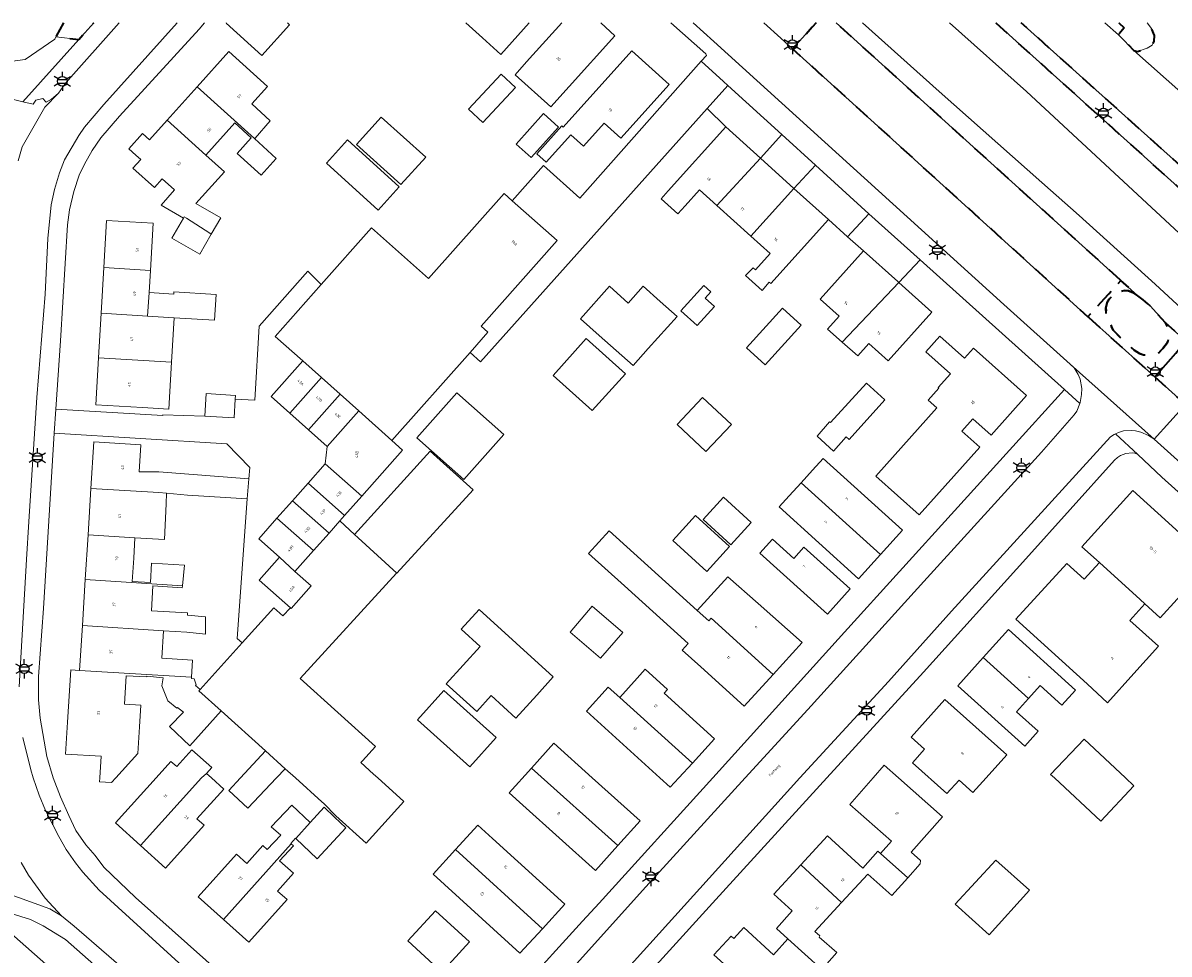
# Model space of a CAD drawing. Extents: x 105780 to 185197, y 477999 to 525027.
# Tile 357 of 562: x 107349 to 107500, y 479977 to 480100. Entities that reach past the tile are written whole.
import ezdxf
from ezdxf.enums import TextEntityAlignment as Align

# ---------------------------------------------------------------- set-up
doc = ezdxf.new("R2010")
doc.units = 0
doc.linetypes.add('XX-HIDDEN', pattern=[4, 2, -2])
for name, color, linetype, lineweight in [('B-GV-GR-BEPLANTING_CULTUUR_VASTE-PLANTENVAK-A', 252, 'Continuous', 5), ('B-GV-GR-HAAG_01-G', 252, 'GR-HAAG1', 13), ('B-GV-GR-MATERIAALGRENS-G', 252, 'XX-HIDDEN', 35), ('B-RO-IE-MEUBILAIR_WEGMEUBILAIR-S', 252, 'Continuous', 25), ('B-WE-GW-WATERGANG_SLOOT_INSTEEK-G', 252, 'Continuous', 30), ('B-XX-KG-KADASTRAAL_BEBOUWING-G', 252, 'Continuous', 20), ('B1-WE-OG-BEBOUWING-T18', 7, 'Continuous', 18), ('B1-WE-OG-TERREIN_ERF-GV', 252, 'Continuous', 18), ('B1-WE-OG-TOPOGRAFIE-T18', 10, 'Continuous', 18), ('B1-WE-VH-VERHARDING_ASFALT-GV', 252, 'Continuous', 18), ('B1-WE-VH-VERHARDING_BETONSTRAATSTEEN-GV', 252, 'Continuous', 18), ('B1-WE-VH-VERHARDING_OPEN-GV', 252, 'Continuous', 18), ('B1-WE-VH-VERHARDING_STRAATBAKSTEEN-GV', 252, 'Continuous', 18), ('B1-WE-VH-VERHARDING_TEGEL-GV', 252, 'Continuous', 18)]:
    doc.layers.add(name, color=color, linetype=linetype, lineweight=lineweight)
doc.styles.add('NLCS-ISO', font='NLCS-ISO.ttf')
doc.styles.add('NLCS-ISO-M200-T18', font='NLCS-ISO.ttf', dxfattribs={"height": 0.36})
doc.linetypes.add('GR-HAAG1', pattern='A,6,[176,NLCS.shx,S=0.125,R=0,X=0,Y=0],-2', length=8)

# ---------------------------------------------------------------- blocks, each defined once
blk = doc.blocks.new('B-SIE-WEG_LICHTMAST-SO')
at = {"ltscale": 0.1}
for p, q in [((-1.1, 0.63), (-2.19, 1.27)), ((0, 1.27), (0, 2.53)), ((1.1, 0.63), (2.19, 1.27)), ((-1.1, -0.63), (-2.19, -1.27)), ((0, -1.27), (0, -2.53)), ((1.1, -0.63), (2.19, -1.27))]:
    blk.add_line(p, q, dxfattribs=at)
at = {"flags": 128}
for points in [[(-1.16, 0.5), (1.16, 0.5)], [(-1.16, -0.5), (1.16, -0.5)]]:
    blk.add_lwpolyline(points, dxfattribs=at)
at = {"ltscale": 0.1}
blk.add_circle((0, 0), 1.27, dxfattribs=at)
at = {"style": 'NLCS-ISO'}
blk.add_attdef('TYPE', text='', height=1.8, dxfattribs=at).set_placement((0, 2.53), align=Align.BOTTOM_CENTER)

msp = doc.modelspace()

# ---------------------------------------------------------------- linework, layer by layer
at = {"layer": 'B-GV-GR-BEPLANTING_CULTUUR_VASTE-PLANTENVAK-A', "flags": 128}
msp.add_lwpolyline([(107446.781, 480100.013), (107449.02, 480097.986), (107450.598, 480096.56), (107453.194, 480099.432), (107453.719, 480100.013)], dxfattribs=at)
at = {"layer": 'B-GV-GR-HAAG_01-G', "flags": 128}
msp.add_lwpolyline([(107491.941, 480100.013), (107493.724, 480098.424), (107494.488, 480099.376), (107493.778, 480100.013)], dxfattribs=at)
at = {"layer": 'B-GV-GR-MATERIAALGRENS-G', "flags": 128}
for points in [[(107354.049, 480100.013), (107353.045, 480098.154), (107356.1, 480097.829), (107358.058, 480100.013)], [(107453.719, 480100.013), (107453.194, 480099.432), (107450.598, 480096.56), (107454.725, 480092.829), (107489.701, 480061.096), (107490.443, 480061.914), (107492.459, 480064.135), (107494.054, 480065.894), (107456.372, 480100.013)], [(107477.5, 480100.013), (107508.261, 480072.305), (107527.296, 480054.847), (107529.494, 480052.675), (107531.47, 480050.835), (107535.615, 480046.711), (107538.132, 480044.396), (107543.667, 480039.05), (107548.185, 480034.495), (107553.029, 480029.415), (107554.877, 480027.584), (107555.53, 480026.77), (107555.957, 480026.087), (107556.202, 480025.393), (107556.344, 480024.036), (107556.202, 480023.407), (107556.167, 480022.822), (107555.743, 480021.756), (107555.453, 480021.338), (107557.033, 480020.109), (107557.376, 480020.732), (107557.962, 480022.099), (107558.259, 480023.995), (107558.271, 480024.943), (107558.159, 480025.828), (107557.899, 480026.78), (107556.316, 480028.34), (107556.912, 480028.933), (107556.121, 480029.777), (107547.962, 480037.978), (107542.029, 480043.845), (107534.178, 480051.5), (107527.659, 480057.712), (107517.358, 480067.174), (107516.706, 480067.773), (107505.758, 480077.67), (107480.872, 480100.013)], [(107493.778, 480100.013), (107494.488, 480099.376), (107493.724, 480098.424), (107493.882, 480098.283), (107495.779, 480096.354), (107496.259, 480096.21), (107497.542, 480096.651), (107498.196, 480097.062), (107498.48, 480097.589), (107498.511, 480098.367), (107498.117, 480099.275), (107497.536, 480100.013)], [(107501.273, 480056.212), (107499.328, 480054.009), (107498.548, 480053.126), (107502.61, 480049.477), (107518.601, 480035.108), (107523.238, 480030.906), (107524.044, 480031.796), (107527.75, 480028.439), (107526.944, 480027.549), (107541.617, 480014.255), (107542.213, 480013.765), (107543.292, 480013.124), (107543.889, 480012.907), (107545.296, 480012.561), (107546.05, 480012.445), (107547.559, 480012.487), (107548.246, 480012.568), (107548.873, 480012.736), (107550.311, 480013.32), (107551.5, 480014.088), (107552.179, 480014.587), (107554.524, 480017.254), (107557.033, 480020.109), (107555.453, 480021.338), (107554.71, 480020.269), (107551.977, 480017.161), (107550.828, 480016.049)]]:
    msp.add_lwpolyline(points, dxfattribs=at)
for points in [[(107492.112, 480061.515), (107492.069, 480062.271), (107492.233, 480062.97), (107492.606, 480063.522), (107493.086, 480064.082), (107493.608, 480064.339), (107494.384, 480064.579), (107495.058, 480064.504), (107495.709, 480064.247), (107496.316, 480063.86), (107494.054, 480065.894), (107492.459, 480064.135), (107490.443, 480061.914), (107489.701, 480061.096), (107492.053, 480058.962), (107498.548, 480053.126), (107499.328, 480054.009), (107501.273, 480056.212), (107502.629, 480057.886), (107499.965, 480060.294), (107500.352, 480059.493), (107500.401, 480058.847), (107500.343, 480058.193), (107500.238, 480057.679), (107499.614, 480056.873), (107499.111, 480056.366), (107498.53, 480056.153), (107497.802, 480056.013), (107497.064, 480056.016), (107496.521, 480056.239), (107495.839, 480056.657), (107494.68, 480057.651), (107493.018, 480059.311), (107492.826, 480059.746)], [(107496.316, 480063.86), (107495.709, 480064.247), (107495.058, 480064.504), (107494.384, 480064.579), (107493.608, 480064.339), (107493.086, 480064.082), (107492.606, 480063.522), (107492.233, 480062.97), (107492.069, 480062.271), (107492.112, 480061.515), (107492.826, 480059.746), (107493.018, 480059.311), (107494.68, 480057.651), (107495.839, 480056.657), (107496.521, 480056.239), (107497.064, 480056.016), (107497.802, 480056.013), (107498.53, 480056.153), (107499.111, 480056.366), (107499.614, 480056.873), (107500.238, 480057.679), (107500.343, 480058.193), (107500.401, 480058.847), (107500.352, 480059.493), (107499.965, 480060.294), (107497.934, 480062.54), (107497.007, 480063.335)]]:
    msp.add_lwpolyline(points, close=True, dxfattribs=at)
at = {"layer": 'B-WE-GW-WATERGANG_SLOOT_INSTEEK-G', "flags": 128}
for points in [[(107456.372, 480100.013), (107494.054, 480065.894), (107496.316, 480063.86), (107497.007, 480063.335), (107497.934, 480062.54), (107499.965, 480060.294), (107502.629, 480057.886), (107545.147, 480016.773)], [(107470.003, 480090.916), (107459.842, 480100.013)], [(107459.842, 480100.013), (107470.003, 480090.916), (107483.603, 480078.879), (107488.539, 480074.51), (107498.616, 480065.395), (107504.392, 480060.062)], [(107471.353, 480100.013), (107481.583, 480090.936), (107506.069, 480068.184), (107522.934, 480053.275), (107534.027, 480043.077), (107537.836, 480039.351), (107540.748, 480036.277), (107545.463, 480030.934), (107548.185, 480034.495), (107543.667, 480039.05), (107538.132, 480044.396), (107535.615, 480046.711), (107531.47, 480050.835), (107529.494, 480052.675), (107527.296, 480054.847), (107508.261, 480072.305), (107477.5, 480100.013)], [(107506.069, 480068.184), (107481.583, 480090.936), (107471.353, 480100.013)], [(107550.828, 480016.049), (107551.977, 480017.161), (107554.71, 480020.269), (107555.453, 480021.338), (107551.319, 480024.552), (107549.115, 480022.006), (107549.52, 480021.649), (107548.57, 480020.568), (107548.167, 480020.888), (107546.093, 480018.569), (107536.988, 480025.343), (107527.918, 480039.205), (107527.402, 480039.864), (107523.056, 480043.72), (107514.048, 480051.538), (107504.392, 480060.062), (107498.616, 480065.395), (107488.539, 480074.51), (107483.603, 480078.879), (107470.003, 480090.916)]]:
    msp.add_lwpolyline(points, dxfattribs=at)
at = {"layer": 'B-XX-KG-KADASTRAAL_BEBOUWING-G', "flags": 128}
for points in [[(107344.281, 480094.551), (107348.99, 480095.167), (107352.895, 480097.876), (107353.045, 480098.154), (107354.049, 480100.013)], [(107375.639, 480100.013), (107375.601, 480099.971), (107380.343, 480095.708), (107383.997, 480099.772)], [(107383.997, 480099.772), (107383.729, 480100.013)], [(107407.353, 480100.013), (107409.534, 480098.05), (107411.981, 480095.847), (107415.731, 480100.013)], [(107415.385, 480094.853), (107413.853, 480093.153), (107418.58, 480088.892), (107421.006, 480091.584), (107427.071, 480098.314), (107425.186, 480100.013)], [(107420.035, 480100.013), (107415.385, 480094.853)]]:
    msp.add_lwpolyline(points, dxfattribs=at)
for points in [[(107371.76, 480091.539), (107379.354, 480084.681), (107379.421, 480084.757), (107381.443, 480087.035), (107378.999, 480089.272), (107381.094, 480091.606), (107375.959, 480096.216)], [(107434.272, 480091.845), (107429.323, 480096.307), (107420.208, 480086.197), (107420.025, 480086.362), (107416.713, 480082.688), (107417.978, 480081.547), (107421.248, 480085.175), (107422.893, 480083.692), (107425.644, 480086.744), (107427.866, 480084.74)], [(107413.909, 480091.464), (107412.006, 480093.234), (107407.684, 480088.585), (107409.588, 480086.815)], [(107376.757, 480086.775), (107378.923, 480084.769), (107377.063, 480082.719), (107380.235, 480079.84), (107382.236, 480082.045), (107379.354, 480084.681), (107371.76, 480091.539), (107367.79, 480087.116), (107372.925, 480082.506)], [(107375.387, 480080.296), (107372.925, 480082.506), (107367.79, 480087.116), (107365.465, 480084.527), (107364.543, 480085.355), (107362.715, 480083.319), (107363.638, 480082.491), (107364.293, 480081.903), (107363.263, 480080.756), (107366.092, 480078.195), (107367.133, 480079.354), (107368.773, 480077.881), (107366.973, 480075.876), (107369.944, 480074.154), (107370.036, 480074.313), (107370.334, 480074.165), (107373.437, 480072.164), (107373.633, 480072.012), (107374.875, 480074.173), (107371.595, 480076.073)], [(107402.017, 480082.241), (107396.14, 480087.545), (107392.846, 480083.895), (107398.723, 480078.591)], [(107419.611, 480086.219), (107417.634, 480087.997), (107413.987, 480083.943), (107415.964, 480082.165)], [(107446.326, 480082.106), (107441.76, 480086.226), (107434.139, 480077.781), (107433.178, 480076.716), (107435.395, 480074.715), (107436.356, 480075.78), (107438.268, 480077.899), (107440.581, 480075.811)], [(107398.522, 480078.32), (107391.68, 480084.517), (107388.88, 480081.426), (107395.722, 480075.229)], [(107450.775, 480078.091), (107446.326, 480082.106), (107440.581, 480075.811), (107445.065, 480071.765)], [(107450.775, 480078.091), (107445.065, 480071.765), (107447.627, 480069.453), (107445.687, 480067.303), (107445.376, 480067.578), (107444.354, 480066.543), (107446.546, 480064.562), (107447.495, 480065.67), (107447.706, 480065.48), (107455.356, 480073.957)], [(107413.466, 480076.464), (107412.386, 480077.422), (107402.408, 480066.165), (107394.846, 480072.869), (107388.18, 480065.35), (107382.093, 480058.483), (107385.739, 480055.251), (107388.207, 480053.044), (107390.682, 480050.832), (107393.158, 480048.619), (107397.541, 480044.7), (107407.889, 480056.374), (107410.261, 480059.049), (107409.373, 480059.836), (107419.428, 480071.179)], [(107359.401, 480067.629), (107365.572, 480067.222), (107365.94, 480073.486), (107359.767, 480073.849)], [(107370.036, 480074.313), (107369.944, 480074.154), (107368.411, 480071.51), (107372.095, 480069.376), (107373.633, 480072.012), (107373.437, 480072.164), (107370.334, 480074.165)], [(107464.641, 480065.635), (107464.511, 480065.752), (107459.993, 480069.799), (107454.261, 480063.4), (107456.759, 480061.162), (107455.235, 480059.46), (107457.17, 480057.728)], [(107365.572, 480067.222), (107359.401, 480067.629), (107359.045, 480061.574), (107365.201, 480061.171), (107365.4, 480064.293)], [(107464.641, 480065.635), (107457.17, 480057.728), (107459.219, 480055.893), (107460.696, 480057.542), (107463.249, 480055.256), (107469.028, 480061.706)], [(107365.4, 480064.293), (107365.201, 480061.171), (107368.709, 480060.942), (107374.072, 480060.627), (107374.273, 480064.047), (107368.681, 480064.376), (107368.665, 480064.101)], [(107433.064, 480063.13), (107430.829, 480065.126), (107428.844, 480062.902), (107426.352, 480065.127), (107422.51, 480060.824), (107425.003, 480058.598), (107429.468, 480054.61), (107431.494, 480056.878), (107435.296, 480061.136)], [(107440.248, 480062.456), (107439.026, 480063.56), (107439.772, 480064.386), (107438.822, 480065.244), (107435.778, 480061.874), (107437.95, 480059.912)], [(107368.709, 480060.942), (107365.201, 480061.171), (107359.045, 480061.574), (107358.696, 480055.628), (107368.363, 480055.06)], [(107446.971, 480054.735), (107451.731, 480059.992), (107449.272, 480062.218), (107444.513, 480056.961)], [(107428.454, 480053.53), (107423.281, 480058.188), (107418.895, 480053.316), (107424.068, 480048.659)], [(107474.55, 480056.919), (107473.363, 480055.593), (107470.084, 480058.527), (107468.217, 480056.441), (107471.495, 480053.507), (107469.883, 480051.705), (107469.958, 480051.638), (107468.541, 480050.057), (107469.705, 480049.015), (107461.612, 480039.974), (107467.349, 480034.838), (107475.389, 480043.82), (107473.006, 480045.953), (107474.454, 480047.57), (107476.865, 480045.412), (107481.553, 480050.65)], [(107368.363, 480055.06), (107358.696, 480055.628), (107358.331, 480049.421), (107364.504, 480049.058), (107367.998, 480048.853)], [(107388.207, 480053.044), (107385.739, 480055.251), (107381.537, 480050.51), (107384.015, 480048.314)], [(107390.682, 480050.832), (107388.207, 480053.044), (107384.015, 480048.314), (107386.499, 480046.112)], [(107455.632, 480047.068), (107455.486, 480047.19), (107453.868, 480045.264), (107456.023, 480043.28), (107457.705, 480045.196), (107458.093, 480044.846), (107462.825, 480050.087), (107460.364, 480052.309)], [(107376.798, 480050.183), (107376.827, 480050.674), (107372.971, 480050.901), (107372.796, 480047.932), (107376.652, 480047.705)], [(107393.158, 480048.619), (107390.682, 480050.832), (107386.499, 480046.112), (107388.984, 480043.91)], [(107406.143, 480051.009), (107400.853, 480045.041), (107407.082, 480039.519), (107412.372, 480045.487)], [(107442.499, 480046.803), (107438.684, 480050.406), (107435.312, 480046.835), (107439.127, 480043.232)], [(107397.541, 480044.7), (107393.158, 480048.619), (107388.984, 480043.91), (107388.726, 480041.61), (107393.555, 480037.33), (107398.967, 480043.436)], [(107357.703, 480038.317), (107366.684, 480037.795), (107367.692, 480037.707), (107370.485, 480037.469), (107378.402, 480036.973), (107378.595, 480039.63), (107370.659, 480040.236), (107366.696, 480040.558), (107364.073, 480040.53), (107364.298, 480044.129), (107358.091, 480044.518)], [(107392.58, 480032.251), (107393.055, 480031.817), (107398.176, 480027.129), (107398.168, 480027.121), (107398.185, 480027.106), (107408.322, 480038.142), (107402.626, 480043.27)], [(107388.726, 480041.61), (107386.46, 480039.054), (107391.289, 480034.774), (107393.555, 480037.33)], [(107453.236, 480040.759), (107451.717, 480039.098), (107462.236, 480029.597), (107465.142, 480032.815), (107454.632, 480042.305)], [(107367.692, 480037.707), (107366.684, 480037.795), (107357.703, 480038.317), (107357.318, 480032.182), (107363.526, 480031.805), (107367.451, 480031.566), (107367.636, 480036.287)], [(107386.46, 480039.054), (107384.39, 480036.719), (107389.219, 480032.439), (107390.633, 480034.034), (107391.289, 480034.774)], [(107451.717, 480039.098), (107450.119, 480037.351), (107448.799, 480035.89), (107459.331, 480026.38), (107462.236, 480029.597)], [(107384.39, 480036.719), (107382.327, 480034.392), (107387.156, 480030.112), (107389.219, 480032.439)], [(107445.124, 480033.847), (107441.432, 480037.204), (107438.747, 480034.251), (107442.439, 480030.894)], [(107500.833, 480033.336), (107495.636, 480038.051), (107488.91, 480030.617), (107491.21, 480028.523), (107496.601, 480023.615), (107497.233, 480023.039), (107499.27, 480021.185), (107506.03, 480028.621), (107503.351, 480031.052)], [(107390.633, 480034.034), (107389.219, 480032.439), (107387.156, 480030.112), (107384.701, 480027.343), (107386.849, 480025.439), (107384.209, 480022.46), (107384.115, 480022.543), (107383.112, 480021.448), (107381.915, 480022.529), (107377.72, 480017.886), (107372.139, 480011.711), (107371.986, 480011.541), (107374.938, 480008.874), (107380.813, 480003.565), (107383.404, 480001.224), (107384.758, 480000), (107388.277, 479996.82), (107388.522, 479996.598), (107390.129, 479994.974), (107394.149, 479991.359), (107399.13, 479996.897), (107395.679, 480000), (107395.109, 480000.513), (107393.452, 480002.053), (107393.656, 480002.279), (107395.354, 480004.158), (107385.39, 480013.162), (107398.168, 480027.121), (107398.176, 480027.129), (107393.055, 480031.817), (107392.58, 480032.251)], [(107382.327, 480034.392), (107379.911, 480031.666), (107382.663, 480029.228), (107384.701, 480027.343), (107387.156, 480030.112)], [(107442.256, 480030.653), (107437.744, 480034.763), (107434.731, 480031.455), (107439.243, 480027.345)], [(107363.526, 480031.805), (107357.318, 480032.182), (107356.948, 480026.27), (107369.809, 480025.441), (107370.063, 480028.179), (107365.729, 480028.442), (107365.581, 480025.879), (107363.164, 480026.023), (107363.358, 480029.122)], [(107439.792, 480021.144), (107439.488, 480020.809), (107437.959, 480022.193), (107426.298, 480032.743), (107423.58, 480029.739), (107428.321, 480025.449), (107436.772, 480017.802), (107435.978, 480016.924), (107438.437, 480014.699), (107444.194, 480009.49), (107448.014, 480013.712)], [(107458.238, 480025.032), (107452.099, 480030.584), (107450.739, 480029.08), (107447.927, 480031.623), (107446.249, 480029.768), (107455.199, 480021.673)], [(107384.701, 480027.343), (107382.663, 480029.228), (107379.984, 480026.206), (107384.115, 480022.543), (107384.209, 480022.46), (107386.849, 480025.439)], [(107495.247, 480020.857), (107497.233, 480023.039), (107496.601, 480023.615), (107491.21, 480028.523), (107489.208, 480026.324), (107486.891, 480028.421), (107480.164, 480021.023), (107489.607, 480012.474), (107492.276, 480009.953), (107495.766, 480013.821), (107499.027, 480017.436)], [(107369.809, 480025.441), (107356.948, 480026.27), (107356.568, 480020.206), (107367.296, 480019.504), (107370.383, 480019.285), (107372.876, 480019.025), (107372.847, 480021.095), (107372.844, 480021.333), (107370.465, 480021.574), (107370.475, 480021.856), (107365.705, 480022.117), (107365.9, 480025.425), (107369.786, 480025.197)], [(107442.013, 480026.63), (107437.959, 480022.193), (107439.488, 480020.809), (107439.792, 480021.144), (107448.014, 480013.712), (107451.844, 480017.945), (107446.02, 480023.09)], [(107409.237, 480017.429), (107404.738, 480012.47), (107408.79, 480008.793), (107410.699, 480010.897), (107413.964, 480007.934), (107416.726, 480010.978), (107418.904, 480013.378), (107409.077, 480022.294), (107406.728, 480019.706)], [(107428.097, 480019.282), (107424.079, 480022.729), (107421.129, 480019.29), (107425.147, 480015.843)], [(107367.296, 480019.504), (107356.568, 480020.206), (107356.194, 480014.227), (107371.02, 480013.326), (107371.161, 480015.586), (107367.067, 480015.842)], [(107475.819, 480015.931), (107481.824, 480010.501), (107483.383, 480012.226), (107486.262, 480009.623), (107488.06, 480011.611), (107479.176, 480019.644)], [(107481.824, 480010.501), (107475.819, 480015.931), (107472.462, 480012.219), (107481.327, 480004.202), (107483.106, 480006.17), (107480.246, 480008.756)], [(107362.382, 480013.534), (107365.077, 480013.373), (107365.083, 480013.474), (107367.255, 480013.272), (107367.062, 480012.207), (107367.881, 480010.23), (107369.06, 480009.219), (107369.159, 480009.335), (107369.93, 480008.708), (107368.09, 480006.798), (107370.776, 480004.259), (107374.938, 480008.874), (107371.986, 480011.541), (107372.139, 480011.711), (107371.538, 480012.225), (107371.637, 480012.341), (107371.342, 480013.13), (107371.009, 480013.152), (107371.02, 480013.326), (107356.194, 480014.227), (107355.038, 480014.299), (107354.604, 480007.373), (107354.34, 480003.155), (107359.034, 480002.861), (107358.855, 480000), (107358.822, 479999.477), (107360.42, 479999.377), (107360.983, 480000), (107363.909, 480003.241), (107364.13, 480006.777), (107364.31, 480009.643), (107362.147, 480009.779)], [(107433.602, 480011.212), (107434.051, 480011.706), (107431.097, 480014.396), (107430.032, 480013.225), (107427.701, 480010.661), (107437.323, 480001.962), (107440.243, 480005.173)], [(107411.364, 480005.363), (107404.44, 480011.599), (107400.935, 480007.708), (107407.86, 480001.472)], [(107427.701, 480010.661), (107426.186, 480012.038), (107423.292, 480008.856), (107433.031, 480000), (107434.404, 479998.752), (107435.539, 480000), (107437.323, 480001.962)], [(107470.768, 480010.396), (107466.289, 480005.408), (107468.067, 480003.811), (107466.452, 480002.012), (107471.012, 479997.917), (107472.627, 479999.715), (107474.473, 479998.058), (107476.217, 480000), (107478.952, 480003.046)], [(107494.674, 480000), (107489.178, 480005.146), (107484.761, 480000.472), (107485.265, 480000), (107491.389, 479994.268), (107495.787, 479998.958)], [(107372.981, 480000.601), (107373.681, 480001.378), (107371.064, 480003.74), (107369.049, 480001.507), (107368.293, 480002.189), (107366.318, 480000), (107360.945, 479994.045), (107364.26, 479991.054), (107372.333, 480000)], [(107382.25, 480000), (107383.404, 480001.224), (107380.813, 480003.565), (107377.503, 480000), (107375.959, 479998.338), (107378.484, 479996.004)], [(107416.008, 480001.309), (107427.451, 479991.028), (107430.402, 479994.306), (107424.078, 480000), (107418.971, 480004.599)], [(107372.981, 480000.601), (107372.333, 480000), (107364.26, 479991.054), (107367.577, 479988.062), (107372.684, 479993.723), (107371.732, 479994.582), (107375.287, 479998.521), (107373.647, 480000)], [(107416.008, 480001.309), (107413.068, 479998.044), (107414.884, 479996.408), (107424.499, 479987.75), (107427.451, 479991.028)], [(107470.449, 479994.857), (107464.626, 480000), (107462.732, 480001.673), (107461.254, 480000), (107458.157, 479996.493), (107463.667, 479991.626), (107462.243, 479990.008), (107465.872, 479986.777), (107467.506, 479988.607), (107467.522, 479989.068), (107466.294, 479990.153)], [(107384.217, 479991.254), (107384.151, 479991.311), (107384.764, 479992.026), (107384.841, 479991.952), (107386.736, 479994.09), (107384.305, 479996.377), (107381.562, 479993.532), (107382.821, 479992.419), (107381.022, 479990.509), (107380.433, 479991.035), (107378.322, 479988.674), (107376.965, 479989.886), (107371.908, 479984.228), (107375.26, 479981.232)], [(107386.736, 479994.09), (107384.841, 479991.952), (107387.665, 479989.269), (107391.447, 479993.404), (107389.948, 479994.812), (107388.568, 479996.108)], [(107410.865, 479991.975), (107408.923, 479993.746), (107405.961, 479990.499), (107417.463, 479980.011), (107420.424, 479983.258)], [(107382.672, 479989.034), (107384.499, 479991.013), (107384.217, 479991.254), (107375.26, 479981.232), (107378.612, 479978.236), (107383.662, 479983.886), (107382.413, 479985.002), (107384.531, 479987.372)], [(107462.243, 479990.008), (107461.898, 479990.315), (107459.877, 479988.061), (107455.216, 479992.338), (107451.671, 479988.475), (107457.085, 479983.505), (107460.536, 479987.265), (107463.753, 479984.405), (107465.872, 479986.777)], [(107405.961, 479990.499), (107403, 479987.252), (107414.501, 479976.763), (107417.463, 479980.011)], [(107457.085, 479983.505), (107451.671, 479988.475), (107448.125, 479984.611), (107450.546, 479982.388), (107448.478, 479980.035), (107449.971, 479978.697), (107454.449, 479974.641), (107456.441, 479976.868), (107454.105, 479978.922), (107454.221, 479979.093), (107453.539, 479979.641)], [(107481.94, 479985.118), (107477.495, 479989.095), (107472.132, 479983.268), (107476.637, 479979.203)], [(107403.314, 479982.392), (107399.653, 479978.405), (107404.139, 479974.285), (107407.801, 479978.272)], [(107337.907, 479978.399), (107340.107, 479972.322), (107340.966, 479972.649), (107346.407, 479967.768), (107344.793, 479965.997), (107350.755, 479960.614), (107355.043, 479965.341), (107350.574, 479969.367), (107354.034, 479973.298), (107347.173, 479979.337), (107345.987, 479977.99), (107343.506, 479980.173)], [(107449.971, 479978.697), (107448.073, 479976.58), (107444.131, 479980.164), (107442.821, 479978.723), (107442.456, 479979.055), (107440.188, 479976.561), (107445.936, 479971.335), (107449.384, 479975.127), (107452.43, 479972.384), (107454.449, 479974.641)]]:
    msp.add_lwpolyline(points, close=True, dxfattribs=at)
at = {"layer": 'B1-WE-OG-TERREIN_ERF-GV', "flags": 128}
for points in [[(107372.752, 480100.013), (107372.026, 480099.203), (107361.5, 480087.674), (107359.014, 480084.776), (107357.843, 480083.097), (107356.826, 480081.286), (107356.124, 480079.843), (107355.422, 480077.695), (107354.869, 480075.251), (107354.587, 480073.28), (107353.67, 480057.901), (107353.042, 480048.84), (107367.21, 480047.998), (107367.205, 480048.098), (107372.796, 480047.932), (107372.971, 480050.901), (107376.827, 480050.674), (107376.798, 480050.183), (107379.415, 480050.027), (107379.964, 480059.85), (107386.398, 480067.108), (107388.18, 480065.35), (107394.846, 480072.869), (107402.408, 480066.165), (107412.386, 480077.422), (107413.466, 480076.464)], [(107375.601, 480099.971), (107375.639, 480100.013)], [(107383.729, 480100.013), (107383.997, 480099.772), (107380.343, 480095.708), (107375.601, 480099.971)], [(107415.731, 480100.013), (107411.981, 480095.847), (107409.534, 480098.05), (107407.353, 480100.013)], [(107413.466, 480076.464), (107417.613, 480081.142), (107422.413, 480076.777), (107438.5, 480094.931), (107439.179, 480095.698), (107439.108, 480095.927), (107434.473, 480100.013)], [(107425.186, 480100.013), (107427.071, 480098.314), (107421.006, 480091.584), (107418.58, 480088.892), (107413.853, 480093.153), (107415.385, 480094.853)], [(107415.385, 480094.853), (107420.035, 480100.013)], [(107414.448, 479971.858), (107422.766, 479981.007), (107424.964, 479983.425), (107440.027, 480000), (107457.449, 480019.285), (107486.605, 480051.431), (107467.473, 480068.608), (107464.641, 480065.635), (107469.028, 480061.706), (107463.249, 480055.256), (107460.696, 480057.542), (107459.219, 480055.893), (107457.17, 480057.728), (107455.235, 480059.46), (107456.759, 480061.162), (107454.261, 480063.4), (107459.993, 480069.799), (107457.851, 480071.697), (107455.356, 480073.957), (107447.706, 480065.48), (107447.495, 480065.67), (107446.546, 480064.562), (107444.354, 480066.543), (107445.376, 480067.578), (107445.687, 480067.303), (107447.627, 480069.453), (107445.065, 480071.765), (107440.581, 480075.811), (107438.268, 480077.899), (107436.356, 480075.78), (107435.395, 480074.715), (107433.178, 480076.716), (107434.139, 480077.781), (107441.76, 480086.226), (107439.266, 480088.656), (107409.285, 480055.124), (107407.889, 480056.374), (107397.541, 480044.7), (107398.967, 480043.436), (107393.555, 480037.33), (107391.289, 480034.774), (107390.633, 480034.034), (107392.58, 480032.251), (107402.626, 480043.27), (107408.322, 480038.142), (107398.185, 480027.106), (107398.168, 480027.121), (107385.39, 480013.162), (107395.354, 480004.158), (107393.656, 480002.279), (107393.452, 480002.053), (107395.109, 480000.513), (107395.679, 480000), (107399.13, 479996.897), (107394.149, 479991.359), (107390.129, 479994.974), (107388.522, 479996.598), (107388.277, 479996.82), (107384.758, 480000), (107383.404, 480001.224), (107382.25, 480000), (107378.484, 479996.004), (107375.959, 479998.338), (107377.503, 480000), (107380.813, 480003.565), (107374.938, 480008.874), (107370.776, 480004.259), (107368.09, 480006.798), (107369.93, 480008.708), (107369.159, 480009.335), (107369.06, 480009.219), (107367.881, 480010.23), (107367.062, 480012.207), (107367.255, 480013.272), (107365.083, 480013.474), (107365.077, 480013.373), (107362.382, 480013.534), (107362.147, 480009.779), (107364.31, 480009.643), (107364.13, 480006.777), (107363.909, 480003.241), (107360.983, 480000), (107360.42, 479999.377), (107358.822, 479999.477), (107358.855, 480000), (107359.034, 480002.861), (107354.34, 480003.155), (107354.604, 480007.373), (107355.038, 480014.299), (107356.194, 480014.227), (107356.568, 480020.206), (107356.948, 480026.27), (107357.318, 480032.182), (107357.703, 480038.317), (107358.091, 480044.518), (107364.298, 480044.129), (107364.073, 480040.53), (107366.696, 480040.558), (107370.659, 480040.236), (107378.595, 480039.63), (107378.749, 480041.119), (107375.71, 480044.263), (107352.821, 480045.651), (107351.421, 480022.436), (107350.775, 480013.433), (107350.757, 480010.363), (107350.964, 480007.905), (107351.856, 480002.847), (107352.687, 480000), (107353.658, 479997.479), (107354.75, 479994.999), (107355.677, 479993.03), (107357.032, 479991.13), (107358.258, 479989.743), (107359.425, 479988.172), (107363.615, 479984.142), (107375.318, 479973.701)], [(107514.167, 480026.64), (107499.5, 480039.819), (107496.301, 480042.837), (107495.907, 480043.012), (107495.54, 480043.062), (107494.731, 480042.981), (107494.015, 480042.69), (107493.63, 480042.447), (107493.233, 480042.112), (107481.453, 480029.023), (107467.934, 480014.002), (107455.149, 480000), (107440.433, 479983.892), (107406.222, 479946.229)], [(107440.188, 479976.561), (107442.456, 479979.055), (107442.821, 479978.723), (107444.131, 479980.164), (107448.073, 479976.58), (107449.971, 479978.697), (107448.478, 479980.035), (107450.546, 479982.388), (107448.125, 479984.611), (107451.671, 479988.475), (107455.216, 479992.338), (107459.877, 479988.061), (107461.898, 479990.315), (107462.243, 479990.008), (107463.667, 479991.626), (107458.157, 479996.493), (107461.254, 480000), (107462.732, 480001.673), (107464.626, 480000), (107470.449, 479994.857), (107466.294, 479990.153), (107467.522, 479989.068), (107467.506, 479988.607), (107465.872, 479986.777), (107463.753, 479984.405), (107460.536, 479987.265), (107457.085, 479983.505), (107453.539, 479979.641), (107454.221, 479979.093), (107454.105, 479978.922), (107456.441, 479976.868), (107454.449, 479974.641)], [(107347.965, 479890.913), (107351.076, 479899.589), (107352.019, 479899.376), (107352.714, 479900.751), (107355.172, 479904.442), (107358.034, 479908.943), (107359.243, 479910.551), (107360.482, 479911.96), (107376.674, 479929.832), (107390.775, 479945.674), (107380.334, 479955.206), (107378.954, 479956.521), (107364.068, 479969.969), (107354.327, 479978.593), (107351.371, 479980.424), (107349.701, 479981.253), (107345.839, 479982.42)], [(107347.173, 479979.337), (107354.034, 479973.298), (107350.574, 479969.367), (107355.043, 479965.341), (107357.591, 479963.045), (107361.097, 479966.936), (107365.838, 479962.664), (107370.579, 479958.393), (107375.319, 479954.121), (107380.06, 479949.85), (107384.801, 479945.578), (107382.031, 479942.509), (107382.759, 479941.361), (107378.997, 479937.21), (107373.319, 479942.386), (107372.767, 479942.889), (107368.58, 479946.647), (107368.062, 479947.112), (107367.845, 479946.847), (107363.632, 479950.753), (107358.697, 479955.329), (107360.453, 479957.274), (107357.988, 479959.499), (107348.179, 479953.247)]]:
    msp.add_lwpolyline(points, dxfattribs=at)
for points in [[(107369.944, 480074.154), (107366.973, 480075.876), (107368.773, 480077.881), (107367.133, 480079.354), (107366.092, 480078.195), (107363.263, 480080.756), (107364.293, 480081.903), (107363.638, 480082.491), (107362.715, 480083.319), (107364.543, 480085.355), (107365.465, 480084.527), (107367.79, 480087.116), (107371.76, 480091.539), (107375.959, 480096.216), (107381.094, 480091.606), (107378.999, 480089.272), (107381.443, 480087.035), (107379.421, 480084.757), (107379.354, 480084.681), (107382.236, 480082.045), (107380.235, 480079.84), (107377.063, 480082.719), (107378.923, 480084.769), (107376.757, 480086.775), (107372.925, 480082.506), (107375.387, 480080.296), (107371.595, 480076.073), (107374.875, 480074.173), (107373.633, 480072.012), (107372.095, 480069.376), (107368.411, 480071.51)], [(107434.272, 480091.845), (107427.866, 480084.74), (107425.644, 480086.744), (107422.893, 480083.692), (107421.248, 480085.175), (107417.978, 480081.547), (107416.713, 480082.688), (107420.025, 480086.362), (107420.208, 480086.197), (107429.323, 480096.307)], [(107439.266, 480088.656), (107442.006, 480091.734), (107441.448, 480092.243), (107438.5, 480094.931), (107422.413, 480076.777), (107417.613, 480081.142), (107413.466, 480076.464), (107419.428, 480071.179), (107409.373, 480059.836), (107410.261, 480059.049), (107407.889, 480056.374), (107409.285, 480055.124)], [(107413.909, 480091.464), (107409.588, 480086.815), (107407.684, 480088.585), (107412.006, 480093.234)], [(107442.006, 480091.734), (107439.266, 480088.656), (107441.76, 480086.226), (107446.326, 480082.106), (107449.154, 480085.216)], [(107402.017, 480082.241), (107398.723, 480078.591), (107392.846, 480083.895), (107396.14, 480087.545)], [(107419.611, 480086.219), (107415.964, 480082.165), (107413.987, 480083.943), (107417.634, 480087.997)], [(107449.154, 480085.216), (107446.326, 480082.106), (107450.775, 480078.091), (107453.612, 480081.151)], [(107398.522, 480078.32), (107395.722, 480075.229), (107388.88, 480081.426), (107391.68, 480084.517)], [(107453.612, 480081.151), (107450.775, 480078.091), (107455.356, 480073.957), (107457.851, 480071.697), (107460.671, 480074.714)], [(107460.671, 480074.714), (107457.851, 480071.697), (107459.993, 480069.799), (107464.511, 480065.752), (107464.641, 480065.635), (107467.473, 480068.608)], [(107368.709, 480060.942), (107368.363, 480055.06), (107367.998, 480048.853), (107364.504, 480049.058), (107358.331, 480049.421), (107358.696, 480055.628), (107359.045, 480061.574), (107359.401, 480067.629), (107359.767, 480073.849), (107365.94, 480073.486), (107365.572, 480067.222), (107365.4, 480064.293), (107368.665, 480064.101), (107368.681, 480064.376), (107374.273, 480064.047), (107374.072, 480060.627)], [(107425.003, 480058.598), (107422.51, 480060.824), (107426.352, 480065.127), (107428.844, 480062.902), (107430.829, 480065.126), (107433.064, 480063.13), (107435.296, 480061.136), (107431.494, 480056.878), (107429.468, 480054.61)], [(107438.822, 480065.244), (107439.772, 480064.386), (107439.026, 480063.56), (107440.248, 480062.456), (107437.95, 480059.912), (107435.778, 480061.874)], [(107449.272, 480062.218), (107451.731, 480059.992), (107446.971, 480054.735), (107444.513, 480056.961)], [(107418.895, 480053.316), (107423.281, 480058.188), (107428.454, 480053.53), (107424.068, 480048.659)], [(107461.612, 480039.974), (107469.705, 480049.015), (107468.541, 480050.057), (107469.958, 480051.638), (107469.883, 480051.705), (107471.495, 480053.507), (107468.217, 480056.441), (107470.084, 480058.527), (107473.363, 480055.593), (107474.55, 480056.919), (107481.553, 480050.65), (107476.865, 480045.412), (107474.454, 480047.57), (107473.006, 480045.953), (107475.389, 480043.82), (107467.349, 480034.838)], [(107455.486, 480047.19), (107455.632, 480047.068), (107460.364, 480052.309), (107462.825, 480050.087), (107458.093, 480044.846), (107457.705, 480045.196), (107456.023, 480043.28), (107453.868, 480045.264)], [(107407.082, 480039.519), (107400.853, 480045.041), (107406.143, 480051.009), (107412.372, 480045.487)], [(107435.312, 480046.835), (107438.684, 480050.406), (107442.499, 480046.803), (107439.127, 480043.232)], [(107450.119, 480037.351), (107451.717, 480039.098), (107453.236, 480040.759), (107454.632, 480042.305), (107465.142, 480032.815), (107462.236, 480029.597), (107459.331, 480026.38), (107448.799, 480035.89)], [(107378.402, 480036.973), (107370.485, 480037.469), (107367.692, 480037.707), (107367.636, 480036.287), (107367.451, 480031.566), (107363.526, 480031.805), (107363.358, 480029.122), (107363.164, 480026.023), (107365.581, 480025.879), (107365.729, 480028.442), (107370.063, 480028.179), (107369.809, 480025.441), (107369.786, 480025.197), (107365.9, 480025.425), (107365.705, 480022.117), (107370.475, 480021.856), (107370.465, 480021.574), (107372.844, 480021.333), (107372.847, 480021.095), (107372.876, 480019.025), (107370.383, 480019.285), (107367.296, 480019.504), (107367.067, 480015.842), (107371.161, 480015.586), (107371.02, 480013.326), (107371.009, 480013.152), (107371.342, 480013.13), (107371.637, 480012.341), (107371.538, 480012.225), (107372.139, 480011.711), (107377.72, 480017.886), (107377.06, 480018.482)], [(107441.432, 480037.204), (107445.124, 480033.847), (107442.439, 480030.894), (107438.747, 480034.251)], [(107492.276, 480009.953), (107489.607, 480012.474), (107480.164, 480021.023), (107486.891, 480028.421), (107489.208, 480026.324), (107491.21, 480028.523), (107488.91, 480030.617), (107495.636, 480038.051), (107500.833, 480033.336), (107503.351, 480031.052), (107506.03, 480028.621), (107499.27, 480021.185), (107497.233, 480023.039), (107495.247, 480020.857), (107499.027, 480017.436), (107495.766, 480013.821)], [(107434.731, 480031.455), (107437.744, 480034.763), (107442.256, 480030.653), (107439.243, 480027.345)], [(107426.298, 480032.743), (107437.959, 480022.193), (107442.013, 480026.63), (107446.02, 480023.09), (107451.844, 480017.945), (107448.014, 480013.712), (107444.194, 480009.49), (107438.437, 480014.699), (107435.978, 480016.924), (107436.772, 480017.802), (107428.321, 480025.449), (107423.58, 480029.739)], [(107446.249, 480029.768), (107447.927, 480031.623), (107450.739, 480029.08), (107452.099, 480030.584), (107458.238, 480025.032), (107455.199, 480021.673)], [(107418.904, 480013.378), (107416.726, 480010.978), (107413.964, 480007.934), (107410.699, 480010.897), (107408.79, 480008.793), (107404.738, 480012.47), (107409.237, 480017.429), (107406.728, 480019.706), (107409.077, 480022.294)], [(107424.079, 480022.729), (107428.097, 480019.282), (107425.147, 480015.843), (107421.129, 480019.29)], [(107472.462, 480012.219), (107475.819, 480015.931), (107479.176, 480019.644), (107488.06, 480011.611), (107486.262, 480009.623), (107483.383, 480012.226), (107481.824, 480010.501), (107480.246, 480008.756), (107483.106, 480006.17), (107481.327, 480004.202)], [(107431.097, 480014.396), (107434.051, 480011.706), (107433.602, 480011.212), (107440.243, 480005.173), (107437.323, 480001.962), (107435.539, 480000), (107434.404, 479998.752), (107433.031, 480000), (107423.292, 480008.856), (107426.186, 480012.038), (107427.701, 480010.661), (107430.032, 480013.225)], [(107411.364, 480005.363), (107407.86, 480001.472), (107400.935, 480007.708), (107404.44, 480011.599)], [(107476.217, 480000), (107474.473, 479998.058), (107472.627, 479999.715), (107471.012, 479997.917), (107466.452, 480002.012), (107468.067, 480003.811), (107466.289, 480005.408), (107470.768, 480010.396), (107478.952, 480003.046)], [(107485.265, 480000), (107484.761, 480000.472), (107489.178, 480005.146), (107494.674, 480000), (107495.787, 479998.958), (107491.389, 479994.268)], [(107373.681, 480001.378), (107372.981, 480000.601), (107373.647, 480000), (107375.287, 479998.521), (107371.732, 479994.582), (107372.684, 479993.723), (107367.577, 479988.062), (107364.26, 479991.054), (107360.945, 479994.045), (107366.318, 480000), (107368.293, 480002.189), (107369.049, 480001.507), (107371.064, 480003.74)], [(107424.078, 480000), (107430.402, 479994.306), (107427.451, 479991.028), (107424.499, 479987.75), (107414.884, 479996.408), (107413.068, 479998.044), (107416.008, 480001.309), (107418.971, 480004.599)], [(107386.736, 479994.09), (107388.568, 479996.108), (107389.948, 479994.812), (107391.447, 479993.404), (107387.665, 479989.269), (107384.841, 479991.952), (107384.764, 479992.026), (107384.151, 479991.311), (107384.217, 479991.254), (107384.499, 479991.013), (107382.672, 479989.034), (107384.531, 479987.372), (107382.413, 479985.002), (107383.662, 479983.886), (107378.612, 479978.236), (107375.26, 479981.232), (107371.908, 479984.228), (107376.965, 479989.886), (107378.322, 479988.674), (107380.433, 479991.035), (107381.022, 479990.509), (107382.821, 479992.419), (107381.562, 479993.532), (107384.305, 479996.377)], [(107408.923, 479993.746), (107410.865, 479991.975), (107420.424, 479983.258), (107417.463, 479980.011), (107414.501, 479976.763), (107403, 479987.252), (107405.961, 479990.499)], [(107476.637, 479979.203), (107472.132, 479983.268), (107477.495, 479989.095), (107481.94, 479985.118)], [(107407.801, 479978.272), (107404.139, 479974.285), (107399.653, 479978.405), (107403.314, 479982.392)]]:
    msp.add_lwpolyline(points, close=True, dxfattribs=at)
at = {"layer": 'B1-WE-VH-VERHARDING_ASFALT-GV', "flags": 128}
for points in [[(107480.872, 480100.013), (107505.758, 480077.67), (107516.706, 480067.773), (107517.358, 480067.174), (107522.314, 480072.62), (107506.27, 480087.052), (107495.779, 480096.354), (107493.882, 480098.283), (107493.724, 480098.424), (107491.941, 480100.013)], [(107497.536, 480100.013), (107498.117, 480099.275), (107498.511, 480098.367), (107498.48, 480097.589), (107498.196, 480097.062), (107497.542, 480096.651), (107496.259, 480096.21), (107495.779, 480096.354), (107506.27, 480087.052), (107504.642, 480088.799), (107503.922, 480090.179), (107503.569, 480092.131), (107503.365, 480093.256), (107503.395, 480094.107), (107503.044, 480098.064), (107502.062, 480100.013)]]:
    msp.add_lwpolyline(points, dxfattribs=at)
at = {"layer": 'B1-WE-VH-VERHARDING_BETONSTRAATSTEEN-GV', "flags": 128}
for points in [[(107361.429, 480100.013), (107354.323, 480092.053), (107353.411, 480090.689), (107351.588, 480088.865), (107348.605, 480083.606), (107348.057, 480081.752)], [(107348.19, 480012.062), (107349.154, 480028.942), (107349.48, 480033.969), (107350.545, 480050.387), (107351.643, 480064.101), (107351.982, 480071.456), (107352.417, 480075.912), (107352.876, 480077.933), (107353.554, 480080.169), (107354.217, 480081.881), (107356.101, 480085.094), (107356.847, 480086.198), (107359.416, 480089.193), (107369.13, 480100.013)], [(107437.41, 480100.013), (107440.157, 480097.542), (107478.568, 480062.718), (107487.357, 480054.81), (107498.448, 480044.852), (107502.61, 480049.477), (107498.548, 480053.126), (107492.053, 480058.962), (107489.701, 480061.096), (107454.725, 480092.829)], [(107454.725, 480092.829), (107450.598, 480096.56), (107449.02, 480097.986), (107446.781, 480100.013)], [(107417.603, 479962.444), (107451.574, 480000), (107463.276, 480012.792), (107471.64, 480022.109), (107492.672, 480045.173), (107493.161, 480045.495), (107493.329, 480045.574), (107493.744, 480045.77), (107494.405, 480045.976), (107495.44, 480046.024), (107495.972, 480045.968), (107496.712, 480045.796), (107497.705, 480045.368), (107498.065, 480045.155), (107498.448, 480044.852), (107487.357, 480054.81), (107487.852, 480054.309), (107488.41, 480053.432), (107488.664, 480052.839), (107488.89, 480051.578), (107488.85, 480050.792), (107488.683, 480049.721), (107488.636, 480049.602), (107488.228, 480048.567), (107487.876, 480048.089), (107483.53, 480043.146), (107468.423, 480026.496), (107452.605, 480009.064), (107444.328, 480000), (107431.182, 479985.557), (107418.797, 479971.82)], [(107370.826, 479974.133), (107358.808, 479985.146), (107356.622, 479987.524), (107355.662, 479988.75), (107354.406, 479990.531), (107353.427, 479992.244), (107351.663, 479995.701), (107350.822, 479997.731), (107350.063, 480000), (107349.735, 480001.078), (107348.685, 480005.366)], [(107348.437, 479988.811), (107349.416, 479987.098), (107351.632, 479984.091), (107353.818, 479981.713), (107355.455, 479980.376), (107363.691, 479973.244)]]:
    msp.add_lwpolyline(points, dxfattribs=at)
msp.add_lwpolyline([(107542.213, 480013.765), (107541.617, 480014.255), (107526.944, 480027.549), (107523.238, 480030.906), (107518.601, 480035.108), (107502.61, 480049.477), (107498.448, 480044.852), (107541.792, 480005.851), (107548.202, 480000), (107551.298, 479997.229), (107554.387, 479994.463), (107558.46, 479998.996), (107557.372, 480000), (107556.93, 480000.448)], close=True, dxfattribs=at)
at = {"layer": 'B1-WE-VH-VERHARDING_OPEN-GV', "flags": 128}
for points in [[(107341.003, 480091.509), (107348.698, 480089.571), (107356.1, 480097.829), (107353.045, 480098.154), (107352.895, 480097.876), (107348.99, 480095.167), (107344.281, 480094.551)], [(107348.057, 480081.752), (107348.605, 480083.606), (107351.588, 480088.865), (107353.411, 480090.689), (107352.474, 480089.893), (107351.777, 480089.505), (107351.73, 480089.556), (107351.339, 480089.982), (107350.389, 480089.765), (107350.026, 480089.237), (107348.698, 480089.571), (107341.003, 480091.509), (107337.691, 480087.777)]]:
    msp.add_lwpolyline(points, dxfattribs=at)
at = {"layer": 'B1-WE-VH-VERHARDING_STRAATBAKSTEEN-GV', "flags": 128}
msp.add_lwpolyline([(107346.027, 479984.907), (107352.247, 479982.658), (107353.818, 479981.713), (107351.632, 479984.091), (107349.416, 479987.098), (107348.437, 479988.811)], dxfattribs=at)
at = {"layer": 'B1-WE-VH-VERHARDING_TEGEL-GV', "flags": 128}
for points in [[(107369.13, 480100.013), (107359.416, 480089.193), (107356.847, 480086.198), (107356.101, 480085.094), (107354.217, 480081.881), (107353.554, 480080.169), (107352.876, 480077.933), (107352.417, 480075.912), (107351.982, 480071.456), (107351.643, 480064.101), (107350.545, 480050.387), (107349.48, 480033.969), (107349.154, 480028.942), (107348.19, 480012.062)], [(107358.058, 480100.013), (107356.1, 480097.829), (107348.698, 480089.571), (107350.026, 480089.237), (107350.389, 480089.765), (107351.339, 480089.982), (107351.73, 480089.556), (107351.777, 480089.505), (107352.474, 480089.893), (107353.411, 480090.689), (107354.323, 480092.053), (107361.429, 480100.013)], [(107375.318, 479973.701), (107363.615, 479984.142), (107359.425, 479988.172), (107358.258, 479989.743), (107357.032, 479991.13), (107355.677, 479993.03), (107354.75, 479994.999), (107353.658, 479997.479), (107352.687, 480000), (107351.856, 480002.847), (107350.964, 480007.905), (107350.757, 480010.363), (107350.775, 480013.433), (107351.421, 480022.436), (107352.821, 480045.651), (107353.042, 480048.84), (107353.67, 480057.901), (107354.587, 480073.28), (107354.869, 480075.251), (107355.422, 480077.695), (107356.124, 480079.843), (107356.826, 480081.286), (107357.843, 480083.097), (107359.014, 480084.776), (107361.5, 480087.674), (107372.026, 480099.203), (107372.752, 480100.013)], [(107434.473, 480100.013), (107439.108, 480095.927), (107439.179, 480095.698), (107438.5, 480094.931), (107441.448, 480092.243), (107442.006, 480091.734), (107449.154, 480085.216), (107453.612, 480081.151), (107460.671, 480074.714), (107467.473, 480068.608), (107486.605, 480051.431), (107488.636, 480049.602), (107488.683, 480049.721), (107488.85, 480050.792), (107488.89, 480051.578), (107488.664, 480052.839), (107488.41, 480053.432), (107487.852, 480054.309), (107487.357, 480054.81), (107478.568, 480062.718), (107440.157, 480097.542), (107437.41, 480100.013)], [(107348.685, 480005.366), (107349.735, 480001.078), (107350.063, 480000), (107350.822, 479997.731), (107351.663, 479995.701), (107353.427, 479992.244), (107354.406, 479990.531), (107355.662, 479988.75), (107356.622, 479987.524), (107358.808, 479985.146), (107370.826, 479974.133)], [(107345.839, 479982.42), (107349.701, 479981.253), (107351.371, 479980.424), (107354.327, 479978.593), (107364.068, 479969.969), (107378.954, 479956.521), (107380.334, 479955.206), (107390.775, 479945.674), (107392.573, 479944.033), (107392.651, 479944.538), (107392.684, 479945.159), (107392.486, 479946.258), (107391.834, 479947.618), (107391.473, 479948.142), (107391.033, 479948.656), (107363.691, 479973.244), (107355.455, 479980.376), (107353.818, 479981.713), (107352.247, 479982.658), (107346.027, 479984.907)]]:
    msp.add_lwpolyline(points, dxfattribs=at)
for points in [[(107385.739, 480055.251), (107382.093, 480058.483), (107388.18, 480065.35), (107386.398, 480067.108), (107379.964, 480059.85), (107379.415, 480050.027), (107376.798, 480050.183), (107376.652, 480047.705), (107372.796, 480047.932), (107367.205, 480048.098), (107367.21, 480047.998), (107353.042, 480048.84), (107352.821, 480045.651), (107375.71, 480044.263), (107378.749, 480041.119), (107378.595, 480039.63), (107378.402, 480036.973), (107377.06, 480018.482), (107377.72, 480017.886), (107381.915, 480022.529), (107383.112, 480021.448), (107384.115, 480022.543), (107379.984, 480026.206), (107382.663, 480029.228), (107379.911, 480031.666), (107382.327, 480034.392), (107384.39, 480036.719), (107386.46, 480039.054), (107388.726, 480041.61), (107388.984, 480043.91), (107386.499, 480046.112), (107384.015, 480048.314), (107381.537, 480050.51)], [(107488.636, 480049.602), (107486.605, 480051.431), (107457.449, 480019.285), (107440.027, 480000), (107424.964, 479983.425), (107422.766, 479981.007), (107414.448, 479971.858), (107397.873, 479953.101), (107399.396, 479951.71), (107401.378, 479952.712), (107401.992, 479953.34), (107402.756, 479954.121), (107410.438, 479962.548), (107418.797, 479971.82), (107431.182, 479985.557), (107444.328, 480000), (107452.605, 480009.064), (107468.423, 480026.496), (107483.53, 480043.146), (107487.876, 480048.089), (107488.228, 480048.567)], [(107541.792, 480005.851), (107498.448, 480044.852), (107498.065, 480045.155), (107497.705, 480045.368), (107496.712, 480045.796), (107495.972, 480045.968), (107495.44, 480046.024), (107494.405, 480045.976), (107493.744, 480045.77), (107493.329, 480045.574), (107496.301, 480042.837), (107499.5, 480039.819), (107514.167, 480026.64), (107517.908, 480023.279), (107524.212, 480017.613), (107530.456, 480012.003), (107531.378, 480011.174), (107536.499, 480006.535), (107536.634, 480006.412), (107542.944, 480000.695), (107543.711, 480000), (107549.207, 479995.04), (107551.298, 479997.229), (107548.202, 480000)], [(107496.301, 480042.837), (107493.329, 480045.574), (107493.161, 480045.495), (107492.672, 480045.173), (107471.64, 480022.109), (107463.276, 480012.792), (107451.574, 480000), (107417.603, 479962.444), (107406.03, 479949.787), (107405.22, 479948.788), (107404.712, 479947.899), (107404.618, 479947.676), (107406.222, 479946.229), (107440.433, 479983.892), (107455.149, 480000), (107467.934, 480014.002), (107481.453, 480029.023), (107493.233, 480042.112), (107493.63, 480042.447), (107494.015, 480042.69), (107494.731, 480042.981), (107495.54, 480043.062), (107495.907, 480043.012)]]:
    msp.add_lwpolyline(points, close=True, dxfattribs=at)

# ---------------------------------------------------------------- block references
at = {"layer": 'B-RO-IE-MEUBILAIR_WEGMEUBILAIR-S', "xscale": 0.5, "yscale": 0.5, "zscale": 0.5}
for p in [(107450.573, 480097.142), (107353.915, 480092.28), (107491.745, 480088.095), (107469.755, 480069.919), (107498.623, 480053.805), (107350.601, 480042.436), (107480.9, 480041.089), (107348.862, 480014.447), (107460.398, 480008.933), (107352.622, 479995.057), (107431.812, 479986.932)]:
    msp.add_blockref('B-SIE-WEG_LICHTMAST-SO', p, dxfattribs=at)

# ---------------------------------------------------------------- texts
at = {"layer": 'B1-WE-OG-BEBOUWING-T18', "style": 'NLCS-ISO-M200-T18'}
for s, rotation, p in [('20', 317.8, (107419.61, 480095.255)), ('57', 48.1, (107377.371, 480090.303)), ('19', 317.8, (107426.461, 480088.474)), ('55', 48.1, (107373.354, 480085.828)), ('53', 48.1, (107369.336, 480081.352)), ('18', 317.9, (107439.505, 480079.344)), ('17', 317.9, (107443.938, 480075.343)), ('16', 317.9, (107448.398, 480071.319)), ('51', 86.6, (107363.829, 480069.959)), ('19A', 318.4, (107413.765, 480070.853)), ('49', 86.6, (107363.487, 480064.139)), ('14', 318.2, (107457.677, 480062.891)), ('47', 86.6, (107363.133, 480058.131)), ('13', 318.2, (107461.999, 480058.926)), ('45', 86.6, (107362.78, 480052.124)), ('43A', 318.5, (107385.457, 480052.381)), ('43B', 318.4, (107387.907, 480050.21)), ('12', 317.8, (107474.467, 480049.734)), ('1', 317.8, (107474.467, 480049.734)), ('43C', 318.5, (107390.382, 480048.016)), ('43D', 83.6, (107392.892, 480042.864)), ('43', 86.4, (107361.887, 480041.132)), ('43E', 48.4, (107390.539, 480037.626)), ('3', 47.9, (107457.771, 480036.973)), ('43F', 48.4, (107388.422, 480035.237)), ('41', 86.4, (107361.482, 480034.673)), ('5', 47.9, (107455, 480033.904)), ('43G', 48.4, (107386.325, 480032.872)), ('43H', 48.4, (107384.119, 480030.384)), ('10-11', 317.8, (107498.312, 480030.222)), ('39', 86.4, (107361.131, 480029.07)), ('7', 47.9, (107452.138, 480028.003)), ('45A', 48.4, (107384.308, 480025.054)), ('37', 86.4, (107360.749, 480022.967)), ('9', 47.8, (107445.774, 480019.984)), ('35', 86.4, (107360.357, 480016.716)), ('11', 47.8, (107442.114, 480015.93)), ('2', 47.7, (107492.906, 480015.855)), ('4', 47.9, (107481.891, 480013.385)), ('13', 47.7, (107432.463, 480009.516)), ('6', 47.9, (107478.354, 480009.381)), ('33', 86.4, (107358.69, 480008.617)), ('15', 47.7, (107429.772, 480006.541)), ('8', 47.7, (107473.086, 480003.251)), ('17', 48, (107422.868, 479998.739)), ('31', 317.9, (107367.551, 479997.614)), ('29', 317.9, (107370.36, 479994.751)), ('19', 48, (107419.613, 479995.262)), ('10', 47.8, (107464.43, 479995.271)), ('21', 47.6, (107412.613, 479988.192)), ('27', 318.2, (107377.493, 479986.686)), ('12', 47.5, (107457.223, 479986.465)), ('25', 318.2, (107381.017, 479983.824)), ('23', 47.6, (107409.499, 479984.631)), ('14', 47.5, (107453.813, 479982.749))]:
    msp.add_text(s, height=0.36, rotation=rotation, dxfattribs=at).set_placement(p, align=Align.MIDDLE)
at = {"layer": 'B1-WE-OG-TOPOGRAFIE-T18', "style": 'NLCS-ISO-M200-T18'}
msp.add_text('Fortweg', height=0.36, rotation=47.8, dxfattribs=at).set_placement((107448.233, 480000.968), align=Align.MIDDLE)

doc.saveas('drawing.dxf')
